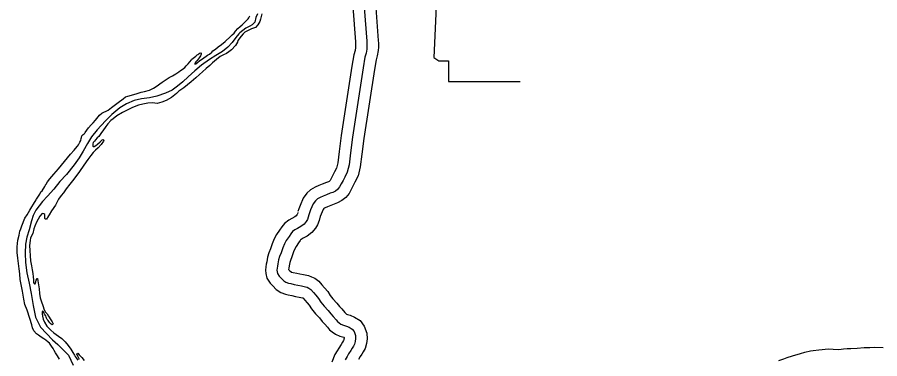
# Model space of a CAD drawing. Extents: x -83719 to 153526, y -11835 to 11446.
# Drawn here: x 15107.1 to 15484.8, y -416.7 to -267.1 of the extents above; entities that cross this region are included whole.
import ezdxf

# ---------------------------------------------------------------- set-up
doc = ezdxf.new("R2010")
doc.units = 0
for name, color, linetype in [('Level 10', 7, 'Continuous'), ('Level 2', 7, 'Continuous'), ('Level 21', 7, 'Continuous'), ('Level 59', 7, 'Continuous'), ('Level 9', 7, 'Continuous')]:
    doc.layers.add(name, color=color, linetype=linetype)

msp = doc.modelspace()

# ---------------------------------------------------------------- linework, layer by layer
at = {"layer": 'Level 10'}
for points in [[(15254.04, -262.59), (15255.18, -277.83), (15255.22, -278.75), (15255.24, -280), (15255.22, -280.42), (15254.99, -281.62), (15254.42, -283.53), (15253.67, -288.48), (15248.89, -318.91), (15248.08, -325.85), (15247.46, -330.84), (15246.88, -333.17), (15246.03, -334.89), (15245.31, -336.32), (15244.55, -337.78), (15244.08, -338.61), (15243.77, -338.99), (15243.67, -339.08), (15243.41, -339.22), (15242.43, -339.53), (15240.57, -340.29), (15239.13, -340.87), (15237.55, -341.51), (15235.45, -342.69), (15233.94, -344.18), (15232.25, -346.31), (15230.92, -349.63), (15230.33, -351.11), (15229.98, -352.25)], [(15264.09, -262.93), (15265.17, -277.23), (15265.22, -278.45), (15265.25, -280.21), (15265.16, -281.66), (15264.71, -284), (15264.2, -285.72), (15263.55, -290), (15258.8, -320.27), (15258.01, -327.04), (15257.31, -332.68), (15256.32, -336.65), (15254.97, -339.36), (15254.2, -340.89), (15253.34, -342.53), (15252.38, -344.26), (15250.93, -346.04), (15249.26, -347.44), (15247.27, -348.48), (15245.86, -348.93), (15244.34, -349.55), (15242.87, -350.15), (15241.88, -350.55), (15241.53, -350.74), (15241.4, -350.87), (15241, -351.38), (15240.2, -353.36), (15239.77, -354.44), (15239.55, -355.17)], [(15229.89, -352.61), (15229.75, -353.22), (15229.65, -353.47), (15229.52, -353.67), (15229.19, -354.1), (15228.58, -354.52), (15227.3, -355.27), (15225.95, -356.06), (15224.13, -357.41), (15222.88, -358.99), (15221.96, -360.36), (15220.66, -362.3), (15219.54, -364.24), (15218.67, -366.45), (15217.92, -368.59), (15217.25, -370.36), (15216.65, -372.28), (15216.34, -374.21), (15216.12, -375.31), (15215.93, -376.43), (15215.77, -377.98), (15215.94, -379.42), (15216.38, -381.39), (15217.89, -383.64), (15219, -384.85), (15220.53, -386.43), (15222.52, -387.77), (15224.5, -388.42), (15225.73, -388.68), (15227.31, -389.06), (15228.98, -389.41), (15230.59, -389.68), (15231.92, -389.97), (15232.09, -390.03), (15232.13, -390.04), (15232.22, -390.12), (15233.04, -391.06), (15234.1, -392.23), (15234.96, -393.23), (15235.99, -394.88), (15237.72, -397), (15239.41, -398.87), (15240.63, -400.37), (15241.77, -401.59), (15242.88, -402.84), (15243.82, -404.04), (15245.05, -404.99), (15246.43, -405.96), (15248.36, -406.76), (15249.53, -407.1), (15250.09, -407.34), (15250.17, -407.39), (15250.23, -407.56), (15250.23, -407.65), (15250.16, -408.2), (15250.11, -408.4), (15249.95, -408.67), (15249.48, -409.5), (15248.89, -410.42), (15247.87, -412.04), (15247.19, -413.3), (15246.21, -414.93), (15244.88, -418.18)], [(15239.64, -354.81), (15239.34, -356.15), (15238.6, -358.04), (15237.69, -359.46), (15236.13, -361.46), (15233.97, -362.95), (15232.34, -363.91), (15231.45, -364.42), (15231.16, -364.64), (15230.97, -364.88), (15230.26, -365.94), (15229.16, -367.58), (15228.58, -368.59), (15228.04, -369.94), (15227.32, -372.02), (15226.71, -373.62), (15226.41, -374.58), (15226.18, -375.99), (15225.96, -377.11), (15225.88, -377.56), (15226.29, -378), (15226.97, -378.7), (15227.1, -378.75), (15227.94, -378.93), (15229.5, -379.3), (15230.83, -379.58), (15232.49, -379.86), (15234.63, -380.32), (15235.93, -380.78), (15237.37, -381.47), (15239.09, -382.78), (15240.51, -384.41), (15241.61, -385.61), (15243.05, -387.31), (15244.13, -389.04), (15245.31, -390.49), (15247, -392.37), (15248.16, -393.78), (15249.17, -394.86), (15250.57, -396.45), (15250.92, -396.89), (15250.97, -396.93), (15251.27, -397.14), (15251.68, -397.31), (15252.91, -397.67), (15254.76, -398.46), (15257.22, -400.02), (15259.06, -402.48), (15260.12, -405.57), (15260.28, -408.01), (15260, -410.07), (15259.48, -412.22), (15258.59, -413.7), (15258.03, -414.69), (15257.32, -415.79), (15256.52, -417.07)]]:
    msp.add_lwpolyline(points, dxfattribs=at)
at = {"layer": 'Level 2'}
msp.add_lwpolyline([(15212.33, -265.6), (15211.62, -267.18), (15211.05, -269.22), (15209.93, -270.37), (15208.94, -271.02), (15207.19, -271.95), (15205.84, -272.87), (15204.59, -273.92), (15204.1, -274.33), (15202.82, -275.98), (15201.22, -278.11), (15199.29, -280.17), (15196.95, -282.18), (15194.05, -283.92), (15191.31, -285.66), (15187.79, -288.15), (15184.83, -290.53), (15181.94, -293.21), (15179.6, -295.35), (15177.27, -297.31), (15174.93, -298.98), (15172.06, -300.43), (15168.25, -301.65), (15165.03, -302.36), (15161.41, -302.88), (15158.33, -303.63), (15154.85, -304.98), (15152.02, -306.79), (15148.46, -309.64), (15145.67, -312.42), (15142.07, -316.38), (15139.58, -319.45), (15137.76, -322.38), (15135.91, -325.71), (15134.19, -328.71), (15132.04, -331.78), (15128.61, -336.03), (15125.69, -339.11), (15123.01, -342.46), (15120.32, -345.5), (15118.19, -347.87), (15115.18, -351.65), (15114.05, -353.9), (15113.25, -356.35), (15112.24, -360.2), (15111.19, -363.49), (15110.67, -366.57), (15110.59, -370.48), (15110.71, -374.55), (15111.24, -379.08), (15112.34, -383.64), (15113.1, -388.17), (15113.98, -393.43), (15115.11, -398.55), (15117.3, -402.86), (15119.81, -405.73), (15122.54, -408.5), (15124.83, -410.43), (15127.19, -412.8), (15129.56, -415.21), (15131.61, -419.55)], dxfattribs=at)
msp.add_lwpolyline([(15212.33, -265.6), (15211.62, -267.18), (15211.05, -269.22), (15209.93, -270.37), (15208.94, -271.02), (15207.19, -271.95), (15205.84, -272.87), (15204.59, -273.92), (15204.1, -274.33), (15202.82, -275.98), (15201.22, -278.11), (15199.29, -280.17), (15196.95, -282.18), (15194.05, -283.92), (15191.31, -285.66), (15187.79, -288.15), (15184.83, -290.53), (15181.94, -293.21), (15179.6, -295.35), (15177.27, -297.31), (15174.93, -298.98), (15172.06, -300.43), (15168.25, -301.65), (15165.03, -302.36), (15161.41, -302.88), (15158.33, -303.63), (15154.85, -304.98), (15152.02, -306.79), (15148.46, -309.64), (15145.67, -312.42), (15142.07, -316.38), (15139.58, -319.45), (15137.76, -322.38), (15135.91, -325.71), (15134.19, -328.71), (15132.04, -331.78), (15128.61, -336.03), (15125.69, -339.11), (15123.01, -342.46), (15120.32, -345.5), (15118.19, -347.87), (15115.18, -351.65), (15114.05, -353.9), (15113.25, -356.35), (15112.24, -360.2), (15111.19, -363.49), (15110.67, -366.57), (15110.59, -370.48), (15110.71, -374.55), (15111.24, -379.08), (15112.34, -383.64), (15113.1, -388.17), (15113.98, -393.43), (15115.11, -398.55), (15117.3, -402.86), (15119.81, -405.73), (15122.54, -408.5), (15124.83, -410.43), (15127.19, -412.8), (15129.56, -415.21), (15131.61, -419.55)], dxfattribs=at)
at = {"layer": 'Level 21'}
msp.add_lwpolyline([(15327.36, -242.2), (15288.09, -242.18), (15290.63, -259.1), (15289.5, -284.76), (15291.75, -286.17), (15295.98, -286.17), (15295.98, -295.19), (15327.36, -295.19)], dxfattribs=at)
at = {"layer": 'Level 59'}
for points in [[(15259.07, -262.76), (15260.17, -277.53), (15260.22, -278.6), (15260.24, -280.1), (15260.19, -281.04), (15259.85, -282.81), (15259.31, -284.62), (15258.61, -289.24), (15253.85, -319.59), (15253.05, -326.44), (15252.39, -331.76), (15251.6, -334.91), (15250.5, -337.13), (15249.76, -338.61), (15248.95, -340.16), (15248.23, -341.43), (15247.35, -342.51), (15246.46, -343.26), (15245.34, -343.85), (15244.15, -344.23), (15242.46, -344.92), (15241, -345.51), (15239.71, -346.03), (15238.49, -346.71), (15237.67, -347.53), (15236.62, -348.84), (15235.56, -351.5), (15235.05, -352.77), (15234.76, -353.71)], [(15234.76, -353.71), (15234.54, -354.68), (15234.13, -355.76), (15233.61, -356.57), (15232.66, -357.78), (15231.27, -358.74), (15229.82, -359.59), (15228.7, -360.24), (15227.65, -361.02), (15226.93, -361.94), (15226.11, -363.15), (15224.91, -364.94), (15224.06, -366.42), (15223.36, -368.2), (15222.62, -370.31), (15221.98, -371.99), (15221.53, -373.43), (15221.26, -375.1), (15221.04, -376.21), (15220.89, -377.11), (15220.8, -377.95), (15220.87, -378.58), (15221.05, -379.38), (15221.83, -380.54), (15222.64, -381.43), (15223.76, -382.58), (15224.73, -383.23), (15225.8, -383.58), (15226.84, -383.8), (15228.41, -384.18), (15229.91, -384.49), (15231.54, -384.77), (15233.28, -385.15), (15234.01, -385.4), (15234.75, -385.76), (15235.66, -386.45), (15236.77, -387.73), (15237.86, -388.92), (15239.01, -390.27), (15240.06, -391.96), (15241.52, -393.74), (15243.21, -395.62), (15244.39, -397.07), (15245.47, -398.23), (15246.72, -399.64), (15247.37, -400.47), (15248.01, -400.96), (15248.85, -401.55), (15250.02, -402.03), (15251.22, -402.38), (15252.43, -402.9), (15253.77, -403.75), (15254.58, -404.84), (15255.17, -406.57), (15255.26, -407.83), (15255.08, -409.14), (15254.79, -410.31), (15254.27, -411.19), (15253.75, -412.09), (15253.1, -413.11), (15252.19, -414.55), (15251.54, -415.76), (15250.7, -417.18)]]:
    msp.add_lwpolyline(points, dxfattribs=at)
at = {"layer": 'Level 9'}
for points in [[(15214.22, -265.67), (15213.62, -267.95), (15213.27, -268.92), (15212.49, -270.4), (15211.38, -271.62), (15209.72, -272.25), (15207.91, -273.04), (15206.68, -273.69), (15205.96, -274.37), (15205.11, -275.38), (15203.64, -277.24), (15203.52, -277.98), (15202.61, -279.46), (15200.84, -281.35), (15199.75, -282.3), (15198.76, -282.99), (15197.44, -283.51), (15195.95, -284.23), (15194.37, -285.59), (15192.63, -287.05), (15191.42, -288.3), (15189.74, -289.63), (15188.13, -290.95), (15186.81, -292.2), (15185.3, -293.69), (15183.3, -295.36), (15180.01, -297.98), (15177.9, -299.48), (15176.75, -300.46), (15174.55, -302.29), (15172.27, -303.56), (15170.35, -304.36), (15168.39, -304.92), (15166.36, -304.61), (15164.3, -304.78), (15162.01, -305.14), (15160.18, -305.6), (15157.54, -306.61), (15155.52, -307.64), (15153.21, -308.84), (15150.7, -310.28), (15149.12, -311.57), (15148.1, -312.39), (15146.79, -313.87), (15145.91, -314.92), (15144.57, -316.81), (15143.95, -317.55), (15143.33, -318.46), (15142.74, -319.34), (15142.09, -319.92), (15141.33, -320.83), (15140.84, -321.37), (15140.45, -321.81), (15140.35, -321.98), (15140.13, -322.58), (15140.1, -323.12), (15140.11, -323.52), (15140.38, -323.68), (15140.81, -323.71), (15141.5, -323.23), (15142.23, -322.69), (15143.38, -321.67), (15143.93, -321.16), (15144.3, -320.85)], [(15214.22, -265.67), (15213.62, -267.95), (15213.27, -268.92), (15212.49, -270.4), (15211.38, -271.62), (15209.72, -272.25), (15207.91, -273.04), (15206.68, -273.69), (15205.96, -274.37), (15205.11, -275.38), (15203.64, -277.24), (15203.52, -277.98), (15202.61, -279.46), (15200.84, -281.35), (15199.75, -282.3), (15198.76, -282.99), (15197.44, -283.51), (15195.95, -284.23), (15194.37, -285.59), (15192.63, -287.05), (15191.42, -288.3), (15189.74, -289.63), (15188.13, -290.95), (15186.81, -292.2), (15185.3, -293.69), (15183.3, -295.36), (15180.01, -297.98), (15177.9, -299.48), (15176.75, -300.46), (15174.55, -302.29), (15172.27, -303.56), (15170.35, -304.36), (15168.39, -304.92), (15166.36, -304.61), (15164.3, -304.78), (15162.01, -305.14), (15160.18, -305.6), (15157.54, -306.61), (15155.52, -307.64), (15153.21, -308.84), (15150.7, -310.28), (15149.12, -311.57), (15148.1, -312.39), (15146.79, -313.87), (15145.91, -314.92), (15144.57, -316.81), (15143.95, -317.55), (15143.33, -318.46), (15142.74, -319.34), (15142.09, -319.92), (15141.33, -320.83), (15140.84, -321.37), (15140.45, -321.81), (15140.35, -321.98), (15140.13, -322.58), (15140.1, -323.12), (15140.11, -323.52), (15140.38, -323.68), (15140.81, -323.71), (15141.5, -323.23), (15142.23, -322.69), (15143.38, -321.67), (15143.93, -321.16), (15144.3, -320.85)], [(15184.89, -287.59), (15185.25, -287.49), (15186.07, -286.87), (15187.09, -286.09), (15188.22, -285.37), (15190.42, -283.77), (15191.25, -283.23), (15192.3, -282.38), (15192.72, -281.87), (15193.94, -281.02), (15195.1, -280.13), (15196.48, -279.01), (15198.09, -277.79), (15200.42, -275.55), (15201.24, -274.87), (15202.03, -274.06), (15202.68, -273.22), (15203.7, -272.03), (15204.62, -271.12), (15205.51, -270.4), (15207.35, -268.74), (15208.26, -267.73), (15208.52, -267.32), (15208.88, -266.48)], [(15184.89, -287.59), (15185.25, -287.49), (15186.07, -286.87), (15187.09, -286.09), (15188.22, -285.37), (15190.42, -283.77), (15191.25, -283.23), (15192.3, -282.38), (15192.72, -281.87), (15193.94, -281.02), (15195.1, -280.13), (15196.48, -279.01), (15198.09, -277.79), (15200.42, -275.55), (15201.24, -274.87), (15202.03, -274.06), (15202.68, -273.22), (15203.7, -272.03), (15204.62, -271.12), (15205.51, -270.4), (15207.35, -268.74), (15208.26, -267.73), (15208.52, -267.32), (15208.88, -266.48)], [(15108.72, -384.22), (15108.36, -382.03), (15108.12, -379.59), (15107.96, -377.26), (15107.33, -372.59), (15107.06, -370.16), (15107.08, -369.22), (15107.09, -367.69), (15107.38, -364.78), (15107.88, -362.64), (15108.23, -360.9), (15108.61, -359.82), (15109.09, -358.51), (15110.31, -355.19), (15111.35, -353.64), (15112.59, -351.69), (15113.4, -350.14), (15114.15, -349.03), (15115.32, -347.04), (15115.45, -346.87), (15116.88, -344.58), (15117.46, -343.54), (15117.96, -343.1), (15119.2, -341.28), (15119.49, -340.64), (15119.49, -340.6), (15119.71, -340.23), (15120.37, -339.26), (15121.34, -337.91), (15123.08, -335.88), (15125.18, -333.55), (15126.45, -331.89), (15130.34, -327.06), (15131.92, -325.4), (15132.64, -324.56), (15133.45, -323.58), (15133.91, -322.97), (15134.53, -321.9), (15134.88, -321.09), (15135.07, -320.25), (15135.13, -319.85), (15135.29, -319.11), (15135.94, -318.5), (15136.37, -318.23), (15136.67, -317.86), (15136.86, -317.62), (15137.58, -316.58), (15138.27, -315.6), (15139.41, -314.21), (15140.3, -313.4), (15141.28, -312.22), (15143.04, -310.02), (15144.13, -309.14), (15146.84, -307.76), (15148.32, -306.68), (15151.25, -304.4), (15153.39, -302.9), (15154.51, -301.95), (15155.47, -301.67), (15157.06, -301.24), (15159.51, -300.44), (15161.27, -299.95), (15162.83, -299.59), (15164.95, -298.99), (15166.67, -298.2), (15167.89, -297.42), (15170.49, -295.58), (15172.24, -294.35), (15173.66, -293.53), (15175.01, -292.74), (15176.46, -291.95), (15177.78, -291.06), (15178.6, -290.45), (15179.26, -289.98), (15179.86, -289.53), (15180.41, -289.09), (15181.07, -288.38), (15181.89, -287.57), (15182.58, -286.62), (15183.36, -285.71), (15183.49, -285.51), (15184.64, -284.62), (15185.3, -284.11), (15185.93, -283.64), (15186.16, -283.43), (15186.52, -283.13), (15186.72, -282.96), (15186.88, -282.89), (15187.05, -282.82), (15187.41, -282.75), (15187.65, -282.78), (15187.68, -282.91), (15187.65, -283.08), (15187.59, -283.35), (15187.3, -283.98), (15186.74, -284.83), (15185.83, -286.04), (15185.34, -286.58), (15184.98, -287.02), (15184.82, -287.39), (15184.89, -287.59)], [(15108.72, -384.22), (15108.36, -382.03), (15108.12, -379.59), (15107.96, -377.26), (15107.33, -372.59), (15107.06, -370.16), (15107.08, -369.22), (15107.09, -367.69), (15107.38, -364.78), (15107.88, -362.64), (15108.23, -360.9), (15108.61, -359.82), (15109.09, -358.51), (15110.31, -355.19), (15111.35, -353.64), (15112.59, -351.69), (15113.4, -350.14), (15114.15, -349.03), (15115.32, -347.04), (15115.45, -346.87), (15116.88, -344.58), (15117.46, -343.54), (15117.96, -343.1), (15119.2, -341.28), (15119.49, -340.64), (15119.49, -340.6), (15119.71, -340.23), (15120.37, -339.26), (15121.34, -337.91), (15123.08, -335.88), (15125.18, -333.55), (15126.45, -331.89), (15130.34, -327.06), (15131.92, -325.4), (15132.64, -324.56), (15133.45, -323.58), (15133.91, -322.97), (15134.53, -321.9), (15134.88, -321.09), (15135.07, -320.25), (15135.13, -319.85), (15135.29, -319.11), (15135.94, -318.5), (15136.37, -318.23), (15136.67, -317.86), (15136.86, -317.62), (15137.58, -316.58), (15138.27, -315.6), (15139.41, -314.21), (15140.3, -313.4), (15141.28, -312.22), (15143.04, -310.02), (15144.13, -309.14), (15146.84, -307.76), (15148.32, -306.68), (15151.25, -304.4), (15153.39, -302.9), (15154.51, -301.95), (15155.47, -301.67), (15157.06, -301.24), (15159.51, -300.44), (15161.27, -299.95), (15162.83, -299.59), (15164.95, -298.99), (15166.67, -298.2), (15167.89, -297.42), (15170.49, -295.58), (15172.24, -294.35), (15173.66, -293.53), (15175.01, -292.74), (15176.46, -291.95), (15177.78, -291.06), (15178.6, -290.45), (15179.26, -289.98), (15179.86, -289.53), (15180.41, -289.09), (15181.07, -288.38), (15181.89, -287.57), (15182.58, -286.62), (15183.36, -285.71), (15183.49, -285.51), (15184.64, -284.62), (15185.3, -284.11), (15185.93, -283.64), (15186.16, -283.43), (15186.52, -283.13), (15186.72, -282.96), (15186.88, -282.89), (15187.05, -282.82), (15187.41, -282.75), (15187.65, -282.78), (15187.68, -282.91), (15187.65, -283.08), (15187.59, -283.35), (15187.3, -283.98), (15186.74, -284.83), (15185.83, -286.04), (15185.34, -286.58), (15184.98, -287.02), (15184.82, -287.39), (15184.89, -287.59)], [(15144.3, -320.85), (15144.63, -320.68), (15145, -320.91), (15144.9, -321.41), (15143.86, -322.83), (15142.45, -324.35), (15141.26, -325.34), (15140.28, -326.42), (15139.23, -327.7), (15137.93, -329.39), (15136.27, -331.95), (15134.27, -334.62), (15131.89, -338.06), (15130.1, -340.25), (15128.46, -342.31), (15127.25, -343.97), (15126.31, -345.25), (15125.13, -346.77), (15123.87, -349.39), (15122.08, -351.95), (15121, -353.7), (15120.74, -354.07), (15120.35, -354.78), (15120.16, -355.08), (15119.83, -355.52), (15119.56, -355.63), (15119.43, -355.59), (15119.13, -355.26), (15119.19, -354.86), (15119.18, -354.43), (15119.14, -353.86), (15119.07, -353.5), (15118.7, -353.23), (15117.9, -353.15), (15116.88, -354.26), (15116.2, -355.51), (15115.46, -356.95), (15114.75, -358.7), (15114.3, -359.84), (15113.83, -361.88), (15112.86, -363.8), (15112.74, -364.87), (15112.37, -367.11), (15112.54, -369.25), (15112.77, -371.58), (15112.83, -373.88), (15113.3, -375.98), (15113.66, -377.78), (15113.84, -379.41), (15114.06, -380.84), (15114.21, -382.08), (15114.2, -383.24), (15114.3, -383.64), (15114.57, -383.94), (15114.87, -383.87), (15115.19, -382.96), (15115.19, -382.8), (15115.28, -382.26), (15115.71, -381.62), (15115.97, -381.62), (15116.02, -382.65), (15116.63, -386.15), (15116.83, -388.18), (15117.09, -390.05), (15117.71, -391.81), (15118.2, -393.4), (15118.89, -395.23), (15119.47, -396.32), (15120.15, -397.08), (15120.76, -398.11), (15121.78, -399.66), (15122.36, -400.59), (15122.74, -401.42), (15122.28, -401.82), (15121.91, -401.63), (15121.27, -401), (15120.96, -400.47), (15120.62, -399.94), (15120.22, -399.52), (15119.94, -398.89), (15119.77, -398.45), (15119.53, -397.99), (15119.02, -397.23), (15118.88, -396.83), (15118.71, -396.4), (15118.61, -396.2), (15118.4, -396), (15118.17, -395.94), (15117.94, -396.34), (15117.99, -397.01), (15118.1, -398.11), (15118.35, -399.41), (15119, -400.73), (15120.06, -402.46), (15121.71, -404.17), (15123.13, -405.35), (15125.11, -406.76), (15126.52, -407.8), (15128.01, -409.25), (15129.29, -410.9), (15130.48, -412.49)], [(15144.3, -320.85), (15144.63, -320.68), (15145, -320.91), (15144.9, -321.41), (15143.86, -322.83), (15142.45, -324.35), (15141.26, -325.34), (15140.28, -326.42), (15139.23, -327.7), (15137.93, -329.39), (15136.27, -331.95), (15134.27, -334.62), (15131.89, -338.06), (15130.1, -340.25), (15128.46, -342.31), (15127.25, -343.97), (15126.31, -345.25), (15125.13, -346.77), (15123.87, -349.39), (15122.08, -351.95), (15121, -353.7), (15120.74, -354.07), (15120.35, -354.78), (15120.16, -355.08), (15119.83, -355.52), (15119.56, -355.63), (15119.43, -355.59), (15119.13, -355.26), (15119.19, -354.86), (15119.18, -354.43), (15119.14, -353.86), (15119.07, -353.5), (15118.7, -353.23), (15117.9, -353.15), (15116.88, -354.26), (15116.2, -355.51), (15115.46, -356.95), (15114.75, -358.7), (15114.3, -359.84), (15113.83, -361.88), (15112.86, -363.8), (15112.74, -364.87), (15112.37, -367.11), (15112.54, -369.25), (15112.77, -371.58), (15112.83, -373.88), (15113.3, -375.98), (15113.66, -377.78), (15113.84, -379.41), (15114.06, -380.84), (15114.21, -382.08), (15114.2, -383.24), (15114.3, -383.64), (15114.57, -383.94), (15114.87, -383.87), (15115.19, -382.96), (15115.19, -382.8), (15115.28, -382.26), (15115.71, -381.62), (15115.97, -381.62), (15116.02, -382.65), (15116.63, -386.15), (15116.83, -388.18), (15117.09, -390.05), (15117.71, -391.81), (15118.2, -393.4), (15118.89, -395.23), (15119.47, -396.32), (15120.15, -397.08), (15120.76, -398.11), (15121.78, -399.66), (15122.36, -400.59), (15122.74, -401.42), (15122.28, -401.82), (15121.91, -401.63), (15121.27, -401), (15120.96, -400.47), (15120.62, -399.94), (15120.22, -399.52), (15119.94, -398.89), (15119.77, -398.45), (15119.53, -397.99), (15119.02, -397.23), (15118.88, -396.83), (15118.71, -396.4), (15118.61, -396.2), (15118.4, -396), (15118.17, -395.94), (15117.94, -396.34), (15117.99, -397.01), (15118.1, -398.11), (15118.35, -399.41), (15119, -400.73), (15120.06, -402.46), (15121.71, -404.17), (15123.13, -405.35), (15125.11, -406.76), (15126.52, -407.8), (15128.01, -409.25), (15129.29, -410.9), (15130.48, -412.49)], [(15125.59, -416.86), (15124.7, -415.51), (15123.82, -414.19), (15123.17, -413.13), (15122.76, -412.3), (15122.11, -411.17), (15121.2, -409.95), (15120.62, -409.39), (15119.61, -408.64), (15118.67, -407.95), (15117.5, -407.2), (15116.35, -406.41), (15115.55, -405.83), (15114.33, -404.51), (15113.71, -403.21), (15113.4, -401.82), (15112.59, -399.02), (15111.34, -395.5), (15110.41, -392.98), (15110.01, -390.58), (15109.39, -387.08), (15108.72, -384.22)], [(15125.59, -416.86), (15124.7, -415.51), (15123.82, -414.19), (15123.17, -413.13), (15122.76, -412.3), (15122.11, -411.17), (15121.2, -409.95), (15120.62, -409.39), (15119.61, -408.64), (15118.67, -407.95), (15117.5, -407.2), (15116.35, -406.41), (15115.55, -405.83), (15114.33, -404.51), (15113.71, -403.21), (15113.4, -401.82), (15112.59, -399.02), (15111.34, -395.5), (15110.41, -392.98), (15110.01, -390.58), (15109.39, -387.08), (15108.72, -384.22)], [(15442.81, -416.7), (15444.3, -416.15), (15446.59, -415.48), (15450.13, -414.36), (15451.96, -413.9), (15454.48, -413.3), (15455.6, -413.05), (15458.16, -412.78), (15462.35, -412.42), (15464.38, -412.59), (15466.94, -412.65), (15468.97, -412.42), (15470.47, -412.3), (15472.19, -412.18), (15474.99, -412.04), (15477.95, -411.79), (15480.54, -411.79), (15482.6, -411.69), (15486.33, -411.74)], [(15130.48, -412.49), (15131.4, -414.01), (15132.08, -415.1), (15132.42, -415.67), (15132.83, -416.36), (15133.65, -417.38)], [(15130.48, -412.49), (15131.4, -414.01), (15132.08, -415.1), (15132.42, -415.67), (15132.83, -416.36), (15133.65, -417.38)], [(15134.37, -417.11), (15133.93, -416.14), (15133.62, -415.65), (15133.45, -415.18), (15133.17, -414.65), (15133.24, -414.42), (15133.57, -414.28), (15134.21, -414.94), (15135.36, -416.16), (15136.41, -417.54)], [(15134.37, -417.11), (15133.93, -416.14), (15133.62, -415.65), (15133.45, -415.18), (15133.17, -414.65), (15133.24, -414.42), (15133.57, -414.28), (15134.21, -414.94), (15135.36, -416.16), (15136.41, -417.54)], [(15440.56, -417.5), (15442.81, -416.7)]]:
    msp.add_lwpolyline(points, dxfattribs=at)

doc.saveas('drawing.dxf')
